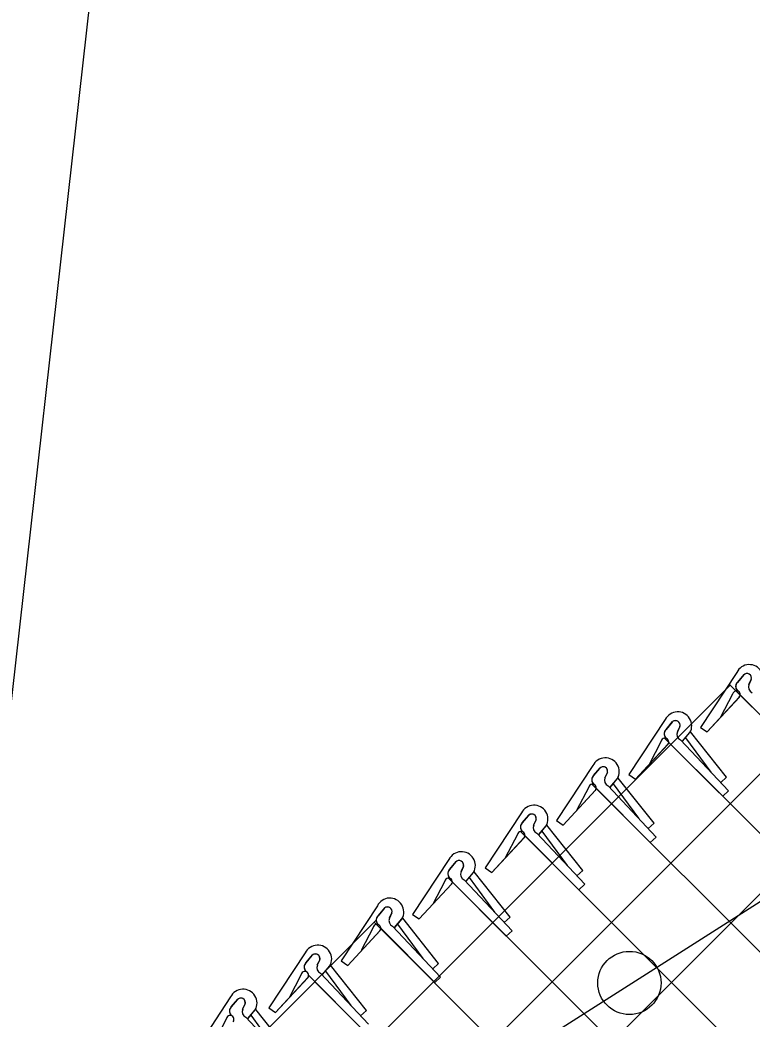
# Model space of a CAD drawing. Extents: x 0 to 2.85, y -0.1 to 1.83.
# Drawn here: x 1.6475 to 1.6967, y 1.5123 to 1.5793 of the extents above; entities that cross this region are included whole.
import ezdxf

# ---------------------------------------------------------------- set-up
doc = ezdxf.new("R2010")
doc.units = 0
for name, color, linetype in [('CT_Dimensions', 7, 'Continuous'), ('sb_Chainlink Fence', 7, 'Continuous'), ('sb_Existing Structural Steel', 7, 'Continuous')]:
    doc.layers.add(name, color=color, linetype=linetype)

msp = doc.modelspace()

# ---------------------------------------------------------------- linework, layer by layer
at = {"layer": 'CT_Dimensions'}
msp.add_line((1.6446089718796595, 1.5126253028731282), (1.6615341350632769, 1.6633531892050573), dxfattribs=at)
at = {"layer": 'sb_Chainlink Fence'}
for p, q in [((1.5021303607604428, 1.3256008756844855), (1.7350882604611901, 1.5585587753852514)), ((1.5021199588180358, 1.3336514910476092), (1.7128050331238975, 1.5443365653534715)), ((1.6956429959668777, 1.5355320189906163), (1.6932065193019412, 1.5318431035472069)), ((1.6956905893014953, 1.5348632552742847), (1.6961357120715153, 1.5353903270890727)), ((1.696094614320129, 1.5353470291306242), (1.6956905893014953, 1.5348632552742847)), ((1.50211107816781, 1.3416042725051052), (1.6952105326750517, 1.5347037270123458)), ((1.6951924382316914, 1.5346861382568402), (1.7728832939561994, 1.4569952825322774)), ((1.6966167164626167, 1.5350614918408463), (1.6964531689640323, 1.5347071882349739)), ((1.6964537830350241, 1.5347197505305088), (1.6966163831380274, 1.5350534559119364)), ((1.6936524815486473, 1.5315384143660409), (1.6958222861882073, 1.5338757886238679)), ((1.6936524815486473, 1.5315384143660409), (1.6958084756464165, 1.533862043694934)), ((1.6953656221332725, 1.534076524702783), (1.6945539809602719, 1.5325249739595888)), ((1.6958672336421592, 1.534025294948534), (1.6994945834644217, 1.5303825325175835)), ((1.6908462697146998, 1.532368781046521), (1.688409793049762, 1.5286798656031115)), ((1.6908938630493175, 1.5317000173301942), (1.6913389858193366, 1.5322270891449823)), ((1.6912978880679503, 1.5321837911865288), (1.6908938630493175, 1.5317000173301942)), ((1.6918199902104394, 1.531898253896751), (1.6916564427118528, 1.5315439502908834)), ((1.6916570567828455, 1.5315565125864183), (1.6918196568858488, 1.531890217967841)), ((1.6932065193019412, 1.5318431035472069), (1.6936524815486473, 1.5315384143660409)), ((1.6907662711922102, 1.5311506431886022), (1.7605489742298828, 1.4613679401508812)), ((1.692003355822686, 1.5309090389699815), (1.692498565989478, 1.5314952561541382)), ((1.6920099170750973, 1.5309179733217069), (1.6925010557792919, 1.5314972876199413)), ((1.693920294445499, 1.5288359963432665), (1.6922232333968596, 1.5311459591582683)), ((1.692498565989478, 1.5314952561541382), (1.6925349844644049, 1.5315633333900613)), ((1.6925349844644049, 1.5315633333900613), (1.692566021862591, 1.5316361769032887)), ((1.6949593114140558, 1.5285039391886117), (1.6925464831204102, 1.5315386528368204)), ((1.6888557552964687, 1.5283751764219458), (1.6910255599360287, 1.5307125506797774)), ((1.6888557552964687, 1.5283751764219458), (1.6910117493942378, 1.5306988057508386)), ((1.6905688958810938, 1.5309132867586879), (1.6897572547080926, 1.5293617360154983)), ((1.6910705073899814, 1.5308620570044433), (1.6946978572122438, 1.527219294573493)), ((1.6918682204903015, 1.5310045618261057), (1.6950936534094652, 1.5275779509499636)), ((1.6859845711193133, 1.5292760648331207), (1.6835480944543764, 1.5255871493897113)), ((1.6860321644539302, 1.5286073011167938), (1.686477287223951, 1.5291343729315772)), ((1.6864361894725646, 1.5290910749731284), (1.6860321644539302, 1.5286073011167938)), ((1.6869582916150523, 1.5288055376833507), (1.6867947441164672, 1.5284512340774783)), ((1.68679535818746, 1.5284637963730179), (1.6869579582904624, 1.5287975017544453)), ((1.687636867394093, 1.5284025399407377), (1.68767328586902, 1.5284706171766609)), ((1.68767328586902, 1.5284706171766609), (1.6877043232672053, 1.5285434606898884)), ((1.6900976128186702, 1.5254112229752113), (1.6876847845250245, 1.5284459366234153)), ((1.688409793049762, 1.5286798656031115), (1.6888557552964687, 1.5283751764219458)), ((1.6949593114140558, 1.5285039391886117), (1.6945635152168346, 1.5281452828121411)), ((1.6857071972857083, 1.527820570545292), (1.6848955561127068, 1.5262690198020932)), ((1.685895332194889, 1.5280599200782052), (1.7624942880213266, 1.4514609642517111)), ((1.6862088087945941, 1.5277693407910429), (1.6898361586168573, 1.5241265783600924)), ((1.6870065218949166, 1.5279118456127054), (1.6902319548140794, 1.5244852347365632)), ((1.6871416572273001, 1.5278163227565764), (1.687636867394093, 1.5284025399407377)), ((1.6871482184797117, 1.5278252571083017), (1.6876393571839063, 1.5284045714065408)), ((1.6890585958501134, 1.525743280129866), (1.6873615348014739, 1.5280532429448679)), ((1.683994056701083, 1.525282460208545), (1.6861638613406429, 1.527619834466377)), ((1.683994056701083, 1.525282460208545), (1.6861500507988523, 1.5276060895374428)), ((1.6950936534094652, 1.5275779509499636), (1.6946978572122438, 1.527219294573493)), ((1.6811995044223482, 1.526102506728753), (1.6787630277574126, 1.522413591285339)), ((1.681247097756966, 1.5254337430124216), (1.6816922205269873, 1.525960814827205)), ((1.681651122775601, 1.5259175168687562), (1.681247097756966, 1.5254337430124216)), ((1.6821732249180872, 1.5256319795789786), (1.6820096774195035, 1.5252776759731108)), ((1.6820102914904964, 1.5252902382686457), (1.6821728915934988, 1.5256239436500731)), ((1.6823565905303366, 1.524642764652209), (1.6828518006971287, 1.5252289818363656)), ((1.682363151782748, 1.5246516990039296), (1.6828542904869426, 1.5252310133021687)), ((1.6828518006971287, 1.5252289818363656), (1.6828882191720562, 1.5252970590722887)), ((1.6828882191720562, 1.5252970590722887), (1.6829192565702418, 1.525369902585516)), ((1.6853125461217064, 1.5222376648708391), (1.682899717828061, 1.5252723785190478)), ((1.6835480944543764, 1.5255871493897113), (1.683994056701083, 1.525282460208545)), ((1.6900976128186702, 1.5254112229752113), (1.6897018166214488, 1.5250525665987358)), ((1.6792089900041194, 1.5221089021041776), (1.6813787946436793, 1.5244462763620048)), ((1.6792089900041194, 1.5221089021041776), (1.6813649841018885, 1.5244325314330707)), ((1.6809221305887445, 1.52464701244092), (1.6801104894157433, 1.5230954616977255)), ((1.6811152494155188, 1.524878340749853), (1.7508049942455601, 1.4551885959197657)), ((1.68142374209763, 1.5245957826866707), (1.6850510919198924, 1.5209530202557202)), ((1.6822214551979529, 1.524738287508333), (1.6854468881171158, 1.521311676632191)), ((1.6842735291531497, 1.522569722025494), (1.6825764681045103, 1.5248796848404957)), ((1.6902319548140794, 1.5244852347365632), (1.6898361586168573, 1.5241265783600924)), ((1.6763266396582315, 1.522981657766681), (1.6738901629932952, 1.519292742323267)), ((1.676374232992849, 1.5223128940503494), (1.676819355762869, 1.5228399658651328)), ((1.6767782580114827, 1.5227966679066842), (1.676374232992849, 1.5223128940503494)), ((1.6773003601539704, 1.5225111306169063), (1.677136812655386, 1.5221568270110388)), ((1.6771374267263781, 1.5221693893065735), (1.6773000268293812, 1.5225030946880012)), ((1.6787630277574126, 1.522413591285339), (1.6792089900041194, 1.5221089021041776)), ((1.6762519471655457, 1.5217799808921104), (1.7459287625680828, 1.4521031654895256)), ((1.677483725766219, 1.5215219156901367), (1.677978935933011, 1.5221081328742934)), ((1.6774902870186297, 1.5215308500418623), (1.6779814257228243, 1.5221101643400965)), ((1.6794006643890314, 1.5194488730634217), (1.677703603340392, 1.5217588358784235)), ((1.677978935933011, 1.5221081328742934), (1.678015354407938, 1.5221762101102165)), ((1.678015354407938, 1.5221762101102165), (1.6780463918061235, 1.522249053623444)), ((1.6804396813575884, 1.5191168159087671), (1.6780268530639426, 1.5221515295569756)), ((1.6853125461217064, 1.5222376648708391), (1.6849167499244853, 1.5218790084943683)), ((1.6743361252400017, 1.5189880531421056), (1.676505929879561, 1.5213254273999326)), ((1.6743361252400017, 1.5189880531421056), (1.6764921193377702, 1.5213116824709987)), ((1.6760492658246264, 1.5215261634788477), (1.6752376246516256, 1.5199746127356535)), ((1.6765508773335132, 1.5214749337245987), (1.6801782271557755, 1.517832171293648)), ((1.6773485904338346, 1.521617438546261), (1.6805740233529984, 1.5181908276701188)), ((1.6854468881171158, 1.521311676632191), (1.6850510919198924, 1.5209530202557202)), ((1.6715229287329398, 1.5198675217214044), (1.6690864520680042, 1.5161786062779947)), ((1.6715705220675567, 1.5191987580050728), (1.6720156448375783, 1.519725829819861)), ((1.6719745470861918, 1.5196825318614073), (1.6715705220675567, 1.5191987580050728)), ((1.6724966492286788, 1.5193969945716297), (1.672333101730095, 1.519042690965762)), ((1.6723337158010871, 1.5190552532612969), (1.6724963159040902, 1.5193889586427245)), ((1.67317522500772, 1.5189939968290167), (1.673211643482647, 1.51906207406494)), ((1.673211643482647, 1.51906207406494), (1.6732426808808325, 1.5191349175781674)), ((1.6756359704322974, 1.5160026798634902), (1.6732231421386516, 1.519037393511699)), ((1.6738901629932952, 1.519292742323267), (1.6743361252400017, 1.5189880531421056)), ((1.6804396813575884, 1.5191168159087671), (1.680043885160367, 1.5187581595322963)), ((1.5021034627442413, 1.3495583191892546), (1.6714217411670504, 1.518876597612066)), ((1.6712455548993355, 1.5184120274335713), (1.6704339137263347, 1.516860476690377)), ((1.6713027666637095, 1.5187674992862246), (1.7478707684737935, 1.4421994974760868)), ((1.6725448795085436, 1.5185033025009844), (1.6757703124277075, 1.5150766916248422)), ((1.672680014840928, 1.51840777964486), (1.67317522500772, 1.5189939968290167)), ((1.6726865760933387, 1.5184167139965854), (1.6731777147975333, 1.5189960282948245)), ((1.6745969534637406, 1.51633473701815), (1.672899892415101, 1.5186446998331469)), ((1.669532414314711, 1.515873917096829), (1.67170221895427, 1.518211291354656)), ((1.669532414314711, 1.515873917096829), (1.6716884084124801, 1.518197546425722)), ((1.6717471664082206, 1.5183607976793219), (1.6753745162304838, 1.5147180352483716)), ((1.6805740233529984, 1.5181908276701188), (1.6801782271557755, 1.517832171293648)), ((1.6666849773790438, 1.5167122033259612), (1.6642485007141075, 1.5130232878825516)), ((1.6667325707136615, 1.5160434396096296), (1.6671776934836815, 1.5165705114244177)), ((1.667136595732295, 1.5165272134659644), (1.6667325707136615, 1.5160434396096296)), ((1.6676586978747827, 1.5162416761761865), (1.6674951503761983, 1.5158873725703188)), ((1.6674957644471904, 1.5158999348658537), (1.6676583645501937, 1.5162336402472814)), ((1.6678420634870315, 1.515252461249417), (1.6683372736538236, 1.5158386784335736)), ((1.6678486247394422, 1.5152613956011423), (1.6683397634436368, 1.5158407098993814)), ((1.6683372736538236, 1.5158386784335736), (1.6683736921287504, 1.5159067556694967)), ((1.6683736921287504, 1.5159067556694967), (1.6684047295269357, 1.515979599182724)), ((1.6707980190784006, 1.5128473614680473), (1.668385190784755, 1.5158820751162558)), ((1.6690864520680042, 1.5161786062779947), (1.669532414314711, 1.515873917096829)), ((1.6756359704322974, 1.5160026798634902), (1.675240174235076, 1.5156440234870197)), ((1.6646944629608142, 1.5127185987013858), (1.6668642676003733, 1.5150559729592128)), ((1.6646944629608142, 1.5127185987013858), (1.6668504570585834, 1.5150422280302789)), ((1.6664076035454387, 1.515256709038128), (1.6655959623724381, 1.5137051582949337)), ((1.6669092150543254, 1.5152054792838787), (1.670536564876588, 1.5115627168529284)), ((1.667706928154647, 1.515347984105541), (1.6709323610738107, 1.511921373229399)), ((1.6697590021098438, 1.5131794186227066), (1.6680619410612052, 1.5154893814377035)), ((1.6757703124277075, 1.5150766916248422), (1.6753745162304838, 1.5147180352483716)), ((1.6673169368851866, 1.5147916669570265), (1.743073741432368, 1.4390348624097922)), ((1.6616744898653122, 1.5137532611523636), (1.659238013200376, 1.510064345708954)), ((1.66172208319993, 1.513084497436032), (1.66216720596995, 1.51361156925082)), ((1.6621261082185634, 1.5135682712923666), (1.66172208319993, 1.513084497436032)), ((1.6626482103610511, 1.5132827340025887), (1.6624846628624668, 1.5129284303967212)), ((1.6624852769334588, 1.5129409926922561), (1.662647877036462, 1.5132746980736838)), ((1.6633632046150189, 1.5129478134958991), (1.6633942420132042, 1.5130206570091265)), ((1.6642485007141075, 1.5130232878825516), (1.6646944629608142, 1.5127185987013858)), ((1.6626964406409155, 1.5123890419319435), (1.6659218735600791, 1.5089624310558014)), ((1.6628315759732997, 1.5122935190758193), (1.6633267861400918, 1.512879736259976)), ((1.6628381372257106, 1.5123024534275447), (1.6633292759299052, 1.512881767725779)), ((1.6647485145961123, 1.5102204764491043), (1.6630514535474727, 1.5125304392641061)), ((1.6633267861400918, 1.512879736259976), (1.6633632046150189, 1.5129478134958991)), ((1.665787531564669, 1.5098884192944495), (1.6633747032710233, 1.512923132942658)), ((1.6707980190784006, 1.5128473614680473), (1.6704022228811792, 1.5124887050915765)), ((1.6613971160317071, 1.5122977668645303), (1.6605854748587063, 1.510746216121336))]:
    msp.add_line(p, q, dxfattribs=at)
for centre, radius, start, end in [((1.6964814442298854, 1.5351172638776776), 0.0009354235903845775, 330.7731305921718, 153.67978342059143), ((1.6963274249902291, 1.535152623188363), 0.00030330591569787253, 342.5147558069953, 140.13680881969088), ((1.6963285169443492, 1.5351540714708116), 0.00030494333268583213, 340.73435754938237, 129.21739859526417), ((1.6959500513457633, 1.5345799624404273), 0.0003843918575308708, 140.20166010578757, 233.0052527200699), ((1.695960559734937, 1.534580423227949), 0.0003909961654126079, 133.66718540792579, 232.2343578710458), ((1.6968408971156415, 1.5345478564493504), 0.00041880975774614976, 156.48328493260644, 245.15783350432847), ((1.6956175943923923, 1.5340324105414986), 0.00025580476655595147, 319.02146199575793, 170.0695590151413), ((1.6916847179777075, 1.5319540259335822), 0.0009354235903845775, 330.7731305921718, 153.67978342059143), ((1.6915306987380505, 1.531989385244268), 0.00030330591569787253, 342.5147558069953, 140.13680881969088), ((1.6915317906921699, 1.5319908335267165), 0.00030494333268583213, 340.73435754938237, 129.21739859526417), ((1.6908208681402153, 1.5308691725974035), 0.00025580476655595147, 319.02146199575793, 170.0695590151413), ((1.6911533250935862, 1.5314167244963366), 0.0003843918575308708, 140.20166010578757, 233.0052527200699), ((1.6911638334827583, 1.5314171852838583), 0.0003909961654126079, 133.66718540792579, 232.2343578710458), ((1.6920441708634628, 1.531384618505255), 0.00041880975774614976, 156.48328493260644, 245.15783350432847), ((1.6868230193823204, 1.528861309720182), 0.0009354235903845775, 330.7731305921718, 153.67978342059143), ((1.686669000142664, 1.5288966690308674), 0.00030330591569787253, 342.5147558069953, 140.13680881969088), ((1.6866700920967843, 1.528898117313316), 0.00030494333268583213, 340.73435754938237, 129.21739859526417), ((1.686291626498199, 1.5283240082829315), 0.0003843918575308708, 140.20166010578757, 233.0052527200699), ((1.6863021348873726, 1.5283244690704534), 0.0003909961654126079, 133.66718540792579, 232.2343578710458), ((1.687182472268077, 1.5282919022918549), 0.00041880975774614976, 156.48328493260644, 245.15783350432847), ((1.685959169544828, 1.527776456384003), 0.00025580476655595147, 319.02146199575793, 170.0695590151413), ((1.682037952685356, 1.5256877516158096), 0.0009354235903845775, 330.7731305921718, 153.67978342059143), ((1.6818839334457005, 1.5257231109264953), 0.00030330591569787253, 342.5147558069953, 140.13680881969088), ((1.6818850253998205, 1.5257245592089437), 0.00030494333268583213, 340.73435754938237, 129.21739859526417), ((1.6815065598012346, 1.525150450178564), 0.0003843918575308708, 140.20166010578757, 233.0052527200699), ((1.681517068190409, 1.5251509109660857), 0.0003909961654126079, 133.66718540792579, 232.2343578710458), ((1.6823974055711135, 1.5251183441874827), 0.00041880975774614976, 156.48328493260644, 245.15783350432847), ((1.6811741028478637, 1.5246028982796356), 0.00025580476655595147, 319.02146199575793, 170.0695590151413), ((1.6771650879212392, 1.5225669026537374), 0.0009354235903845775, 330.7731305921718, 153.67978342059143), ((1.677011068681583, 1.522602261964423), 0.00030330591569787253, 342.5147558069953, 140.13680881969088), ((1.6770121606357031, 1.5226037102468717), 0.00030494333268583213, 340.73435754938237, 129.21739859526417), ((1.6763012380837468, 1.5214820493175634), 0.00025580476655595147, 319.02146199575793, 170.0695590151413), ((1.676633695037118, 1.5220296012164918), 0.0003843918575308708, 140.20166010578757, 233.0052527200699), ((1.6766442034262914, 1.5220300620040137), 0.0003909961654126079, 133.66718540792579, 232.2343578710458), ((1.6775245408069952, 1.5219974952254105), 0.00041880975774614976, 156.48328493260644, 245.15783350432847), ((1.6723613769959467, 1.519452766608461), 0.0009354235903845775, 330.7731305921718, 153.67978342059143), ((1.6722073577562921, 1.5194881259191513), 0.00030330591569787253, 342.5147558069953, 140.13680881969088), ((1.6722084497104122, 1.5194895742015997), 0.00030494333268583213, 340.73435754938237, 129.21739859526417), ((1.6718299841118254, 1.5189154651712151), 0.0003843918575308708, 140.20166010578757, 233.0052527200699), ((1.6718404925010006, 1.5189159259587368), 0.0003909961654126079, 133.66718540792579, 232.2343578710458), ((1.6727208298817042, 1.5188833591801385), 0.00041880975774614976, 156.48328493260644, 245.15783350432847), ((1.6714975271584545, 1.5183679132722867), 0.00025580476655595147, 319.02146199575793, 170.0695590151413), ((1.6675234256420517, 1.5162974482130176), 0.0009354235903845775, 330.7731305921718, 153.67978342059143), ((1.6673694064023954, 1.516332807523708), 0.00030330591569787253, 342.5147558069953, 140.13680881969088), ((1.6673704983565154, 1.5163342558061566), 0.00030494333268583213, 340.73435754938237, 129.21739859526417), ((1.6669920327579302, 1.515760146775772), 0.0003843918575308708, 140.20166010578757, 233.0052527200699), ((1.6670025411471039, 1.5157606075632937), 0.0003909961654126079, 133.66718540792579, 232.2343578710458), ((1.6678828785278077, 1.5157280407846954), 0.00041880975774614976, 156.48328493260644, 245.15783350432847), ((1.6666595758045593, 1.5152125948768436), 0.00025580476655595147, 319.02146199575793, 170.0695590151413), ((1.66251293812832, 1.51333850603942), 0.0009354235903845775, 330.7731305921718, 153.67978342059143), ((1.6623589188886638, 1.5133738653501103), 0.00030330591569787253, 342.5147558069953, 140.13680881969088), ((1.6623600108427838, 1.513375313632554), 0.00030494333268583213, 340.73435754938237, 129.21739859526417), ((1.6619815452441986, 1.5128012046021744), 0.0003843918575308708, 140.20166010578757, 233.0052527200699), ((1.6619920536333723, 1.512801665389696), 0.0003909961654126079, 133.66718540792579, 232.2343578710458), ((1.6616490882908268, 1.512253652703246), 0.00025580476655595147, 319.02146199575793, 170.0695590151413), ((1.662872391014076, 1.5127690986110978), 0.00041880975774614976, 156.48328493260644, 245.15783350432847)]:
    msp.add_arc(centre, radius, start, end, dxfattribs=at)
at = {"layer": 'sb_Existing Structural Steel'}
msp.add_line((1.7766054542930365, 1.5706835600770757), (1.6481581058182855, 1.4889333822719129), dxfattribs=at)
msp.add_circle((1.6884386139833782, 1.5146945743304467), 0.0021204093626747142, dxfattribs=at)

doc.saveas('drawing.dxf')
